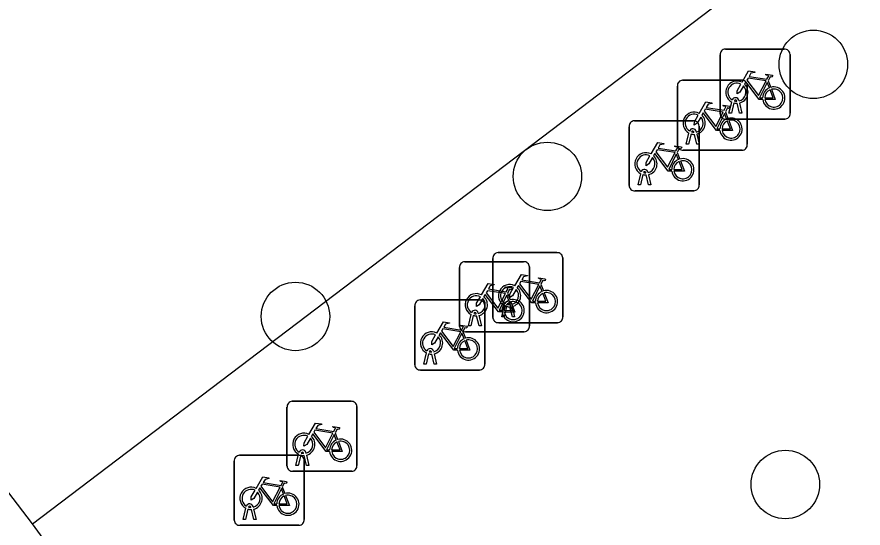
# Model space of a CAD drawing. Extents: x 160203 to 161526, y 379529 to 381797.
# Drawn here: x 160768.21 to 160780.3, y 381503.98 to 381511.28 of the extents above; entities that cross this region are included whole.
import ezdxf

# ---------------------------------------------------------------- set-up
doc = ezdxf.new("R2010")
doc.units = 0
for name, color, linetype in [('IMGEO_Boom', 7, 'Continuous'), ('IMGEO_Fietsenrek', 7, 'Continuous'), ('IMGEO_Haag', 7, 'Continuous'), ('IMGEO_Parkeervlak_halfverhard', 7, 'Continuous')]:
    doc.layers.add(name, color=color, linetype=linetype)

msp = doc.modelspace()

# ---------------------------------------------------------------- linework, layer by layer
at = {"layer": 'IMGEO_Boom'}
for centre in [(160779.59, 381510.6), (160775.79, 381509), (160772.19, 381507), (160779.19, 381504.6)]:
    msp.add_circle(centre, 0.489, dxfattribs=at)
at = {"layer": 'IMGEO_Fietsenrek'}
for p, q in [((160778.333, 381510.818), (160779.174, 381510.818)), ((160779.174, 381510.818), (160778.333, 381510.818)), ((160778.258, 381509.893), (160778.258, 381510.734)), ((160778.258, 381510.734), (160778.258, 381509.893)), ((160779.258, 381510.743), (160779.258, 381509.902)), ((160779.258, 381509.902), (160779.258, 381510.743)), ((160777.722, 381510.374), (160778.563, 381510.374)), ((160778.563, 381510.374), (160777.722, 381510.374)), ((160778.945, 381510.367), (160778.981, 381510.272)), ((160777.647, 381509.449), (160777.647, 381510.29)), ((160777.647, 381510.29), (160777.647, 381509.449)), ((160778.647, 381510.299), (160778.647, 381509.458)), ((160778.647, 381509.458), (160778.647, 381510.299)), ((160778.496, 381510.074), (160778.495, 381510.078)), ((160778.527, 381510.085), (160778.528, 381510.078)), ((160778.385, 381509.902), (160778.424, 381510.062)), ((160778.454, 381510.05), (160778.419, 381509.902)), ((160778.537, 381509.902), (160778.503, 381510.044)), ((160778.535, 381510.048), (160778.57, 381509.902)), ((160778.334, 381509.923), (160778.37, 381509.828)), ((160778.419, 381509.902), (160778.385, 381509.902)), ((160778.57, 381509.902), (160778.537, 381509.902)), ((160777.033, 381509.794), (160777.874, 381509.794)), ((160777.874, 381509.794), (160777.033, 381509.794)), ((160777.958, 381509.719), (160777.958, 381508.878)), ((160777.958, 381508.878), (160777.958, 381509.719)), ((160779.183, 381509.818), (160778.342, 381509.818)), ((160778.342, 381509.818), (160779.183, 381509.818)), ((160776.958, 381508.869), (160776.958, 381509.71)), ((160776.958, 381509.71), (160776.958, 381508.869)), ((160777.774, 381509.458), (160777.813, 381509.618)), ((160777.843, 381509.606), (160777.808, 381509.458)), ((160777.885, 381509.63), (160777.884, 381509.634)), ((160777.926, 381509.458), (160777.892, 381509.6)), ((160777.916, 381509.641), (160777.917, 381509.634)), ((160777.924, 381509.604), (160777.959, 381509.458)), ((160778.572, 381509.374), (160777.731, 381509.374)), ((160777.731, 381509.374), (160778.572, 381509.374)), ((160777.808, 381509.458), (160777.774, 381509.458)), ((160777.959, 381509.458), (160777.926, 381509.458)), ((160777.645, 381509.343), (160777.681, 381509.248)), ((160777.085, 381508.878), (160777.124, 381509.038)), ((160777.154, 381509.026), (160777.119, 381508.878)), ((160777.196, 381509.05), (160777.195, 381509.054)), ((160777.237, 381508.878), (160777.203, 381509.02)), ((160777.227, 381509.061), (160777.228, 381509.054)), ((160777.235, 381509.024), (160777.27, 381508.878)), ((160777.119, 381508.878), (160777.085, 381508.878)), ((160777.27, 381508.878), (160777.237, 381508.878)), ((160777.883, 381508.794), (160777.042, 381508.794)), ((160777.042, 381508.794), (160777.883, 381508.794)), ((160775.085, 381507.911), (160775.926, 381507.911)), ((160775.926, 381507.911), (160775.085, 381507.911)), ((160774.609, 381507.782), (160775.45, 381507.782)), ((160775.45, 381507.782), (160774.609, 381507.782)), ((160775.01, 381506.986), (160775.01, 381507.827)), ((160775.01, 381507.827), (160775.01, 381506.986)), ((160776.01, 381507.836), (160776.01, 381506.995)), ((160776.01, 381506.995), (160776.01, 381507.836)), ((160774.534, 381506.857), (160774.534, 381507.698)), ((160774.534, 381507.698), (160774.534, 381506.857)), ((160775.534, 381507.707), (160775.534, 381506.866)), ((160775.534, 381506.866), (160775.534, 381507.707)), ((160775.697, 381507.46), (160775.733, 381507.365)), ((160775.221, 381507.331), (160775.257, 381507.236)), ((160773.97, 381507.235), (160774.811, 381507.235)), ((160774.811, 381507.235), (160773.97, 381507.235)), ((160775.279, 381507.178), (160775.28, 381507.171)), ((160773.895, 381506.31), (160773.895, 381507.151)), ((160773.895, 381507.151), (160773.895, 381506.31)), ((160774.895, 381507.16), (160774.895, 381506.319)), ((160774.895, 381506.319), (160774.895, 381507.16)), ((160775.137, 381506.995), (160775.176, 381507.155)), ((160775.206, 381507.143), (160775.171, 381506.995)), ((160775.248, 381507.167), (160775.247, 381507.171)), ((160775.289, 381506.995), (160775.255, 381507.137)), ((160775.287, 381507.141), (160775.322, 381506.995)), ((160774.661, 381506.866), (160774.7, 381507.026)), ((160774.73, 381507.014), (160774.695, 381506.866)), ((160774.772, 381507.038), (160774.771, 381507.042)), ((160774.813, 381506.866), (160774.779, 381507.008)), ((160774.803, 381507.049), (160774.804, 381507.042)), ((160774.811, 381507.012), (160774.846, 381506.866)), ((160775.171, 381506.995), (160775.137, 381506.995)), ((160775.322, 381506.995), (160775.289, 381506.995)), ((160774.695, 381506.866), (160774.661, 381506.866)), ((160774.846, 381506.866), (160774.813, 381506.866)), ((160775.935, 381506.911), (160775.094, 381506.911)), ((160775.094, 381506.911), (160775.935, 381506.911)), ((160774.582, 381506.784), (160774.618, 381506.689)), ((160775.459, 381506.782), (160774.618, 381506.782)), ((160774.618, 381506.782), (160775.459, 381506.782)), ((160774.022, 381506.319), (160774.061, 381506.479)), ((160774.091, 381506.467), (160774.056, 381506.319)), ((160774.133, 381506.491), (160774.132, 381506.495)), ((160774.174, 381506.319), (160774.14, 381506.461)), ((160774.164, 381506.502), (160774.165, 381506.495)), ((160774.172, 381506.465), (160774.207, 381506.319)), ((160774.82, 381506.235), (160773.979, 381506.235)), ((160773.979, 381506.235), (160774.82, 381506.235)), ((160774.056, 381506.319), (160774.022, 381506.319)), ((160774.207, 381506.319), (160774.174, 381506.319)), ((160772.144, 381505.788), (160772.985, 381505.788)), ((160772.985, 381505.788), (160772.144, 381505.788)), ((160772.069, 381504.863), (160772.069, 381505.704)), ((160772.069, 381505.704), (160772.069, 381504.863)), ((160773.069, 381505.713), (160773.069, 381504.872)), ((160773.069, 381504.872), (160773.069, 381505.713)), ((160772.756, 381505.337), (160772.792, 381505.242)), ((160771.39, 381505.017), (160772.231, 381505.017)), ((160772.231, 381505.017), (160771.39, 381505.017)), ((160772.196, 381504.872), (160772.235, 381505.032)), ((160772.265, 381505.02), (160772.23, 381504.872)), ((160772.307, 381505.044), (160772.306, 381505.048)), ((160772.348, 381504.872), (160772.314, 381505.014)), ((160772.338, 381505.055), (160772.339, 381505.048)), ((160772.346, 381505.018), (160772.381, 381504.872)), ((160771.315, 381504.092), (160771.315, 381504.933)), ((160771.315, 381504.933), (160771.315, 381504.092)), ((160772.315, 381504.942), (160772.315, 381504.101)), ((160772.315, 381504.101), (160772.315, 381504.942)), ((160772.994, 381504.788), (160772.153, 381504.788)), ((160772.153, 381504.788), (160772.994, 381504.788)), ((160772.23, 381504.872), (160772.196, 381504.872)), ((160772.381, 381504.872), (160772.348, 381504.872)), ((160772.002, 381504.566), (160772.038, 381504.471)), ((160771.553, 381504.273), (160771.552, 381504.277)), ((160771.584, 381504.284), (160771.585, 381504.277)), ((160771.442, 381504.101), (160771.481, 381504.261)), ((160771.511, 381504.249), (160771.476, 381504.101)), ((160771.594, 381504.101), (160771.56, 381504.243)), ((160771.592, 381504.247), (160771.627, 381504.101)), ((160771.476, 381504.101), (160771.442, 381504.101)), ((160771.627, 381504.101), (160771.594, 381504.101)), ((160772.24, 381504.017), (160771.399, 381504.017)), ((160771.399, 381504.017), (160772.24, 381504.017))]:
    msp.add_line(p, q, dxfattribs=at)
for points in [[(160778.571, 381510.344), (160778.666, 381510.508), (160778.752, 381510.494), (160778.754, 381510.485), (160778.698, 381510.474), (160778.671, 381510.429), (160778.927, 381510.388)], [(160778.927, 381510.388), (160778.952, 381510.437), (160778.946, 381510.441), (160778.923, 381510.445), (160778.911, 381510.452), (160778.91, 381510.455), (160778.912, 381510.46), (160779.007, 381510.445), (160779.009, 381510.435), (160778.999, 381510.422), (160778.987, 381510.416), (160778.973, 381510.422), (160778.945, 381510.367)], [(160778.867, 381510.1), (160778.817, 381510.1), (160778.626, 381510.351), (160778.607, 381510.319)], [(160778.914, 381510.363), (160778.657, 381510.404), (160778.64, 381510.375), (160778.807, 381510.155), (160778.914, 381510.363)], [(160778.962, 381510.265), (160778.932, 381510.342), (160778.823, 381510.124), (160778.866, 381510.124)], [(160778.592, 381510.292), (160778.54, 381510.202), (160778.5, 381510.177), (160778.501, 381510.224), (160778.556, 381510.318)], [(160778.896, 381510.124), (160779.016, 381510.123), (160778.972, 381510.237)], [(160778.992, 381510.244), (160779.047, 381510.099), (160778.897, 381510.099)], [(160777.96, 381509.9), (160778.055, 381510.064), (160778.141, 381510.05), (160778.143, 381510.041), (160778.087, 381510.03), (160778.06, 381509.985), (160778.316, 381509.944)], [(160778.303, 381509.919), (160778.046, 381509.96), (160778.029, 381509.931), (160778.196, 381509.711), (160778.303, 381509.919)], [(160778.316, 381509.944), (160778.341, 381509.993), (160778.335, 381509.997), (160778.312, 381510.001), (160778.3, 381510.008), (160778.299, 381510.011), (160778.301, 381510.016), (160778.396, 381510.001), (160778.398, 381509.991), (160778.388, 381509.978), (160778.376, 381509.972), (160778.362, 381509.978), (160778.334, 381509.923)], [(160777.981, 381509.848), (160777.929, 381509.758), (160777.889, 381509.733), (160777.89, 381509.78), (160777.945, 381509.874)], [(160778.256, 381509.656), (160778.206, 381509.656), (160778.015, 381509.907), (160777.996, 381509.875)], [(160778.351, 381509.821), (160778.321, 381509.898), (160778.212, 381509.68), (160778.255, 381509.68)], [(160778.285, 381509.68), (160778.405, 381509.679), (160778.361, 381509.793)], [(160778.381, 381509.8), (160778.436, 381509.655), (160778.286, 381509.655)], [(160777.271, 381509.32), (160777.366, 381509.484), (160777.452, 381509.47), (160777.454, 381509.461), (160777.398, 381509.45), (160777.371, 381509.405), (160777.627, 381509.364)], [(160777.614, 381509.339), (160777.357, 381509.38), (160777.34, 381509.351), (160777.507, 381509.131), (160777.614, 381509.339)], [(160777.627, 381509.364), (160777.652, 381509.413), (160777.646, 381509.417), (160777.623, 381509.421), (160777.611, 381509.428), (160777.61, 381509.431), (160777.612, 381509.436), (160777.707, 381509.421), (160777.709, 381509.411), (160777.699, 381509.398), (160777.687, 381509.392), (160777.673, 381509.398), (160777.645, 381509.343)], [(160777.292, 381509.268), (160777.24, 381509.178), (160777.2, 381509.153), (160777.201, 381509.2), (160777.256, 381509.294)], [(160777.567, 381509.076), (160777.517, 381509.076), (160777.326, 381509.327), (160777.307, 381509.295)], [(160777.662, 381509.241), (160777.632, 381509.318), (160777.523, 381509.1), (160777.566, 381509.1)], [(160777.596, 381509.1), (160777.716, 381509.099), (160777.672, 381509.213)], [(160777.692, 381509.22), (160777.747, 381509.075), (160777.597, 381509.075)], [(160775.323, 381507.437), (160775.418, 381507.601), (160775.504, 381507.587), (160775.506, 381507.578), (160775.45, 381507.567), (160775.423, 381507.522), (160775.679, 381507.481)], [(160775.679, 381507.481), (160775.704, 381507.53), (160775.698, 381507.534), (160775.675, 381507.538), (160775.663, 381507.545), (160775.662, 381507.548), (160775.664, 381507.553), (160775.759, 381507.538), (160775.761, 381507.528), (160775.751, 381507.515), (160775.739, 381507.509), (160775.725, 381507.515), (160775.697, 381507.46)], [(160774.847, 381507.308), (160774.942, 381507.472), (160775.028, 381507.458), (160775.03, 381507.449), (160774.974, 381507.438), (160774.947, 381507.393), (160775.203, 381507.352)], [(160775.203, 381507.352), (160775.228, 381507.401), (160775.222, 381507.405), (160775.199, 381507.409), (160775.187, 381507.416), (160775.186, 381507.419), (160775.188, 381507.424), (160775.283, 381507.409), (160775.285, 381507.399), (160775.275, 381507.386), (160775.263, 381507.38), (160775.249, 381507.386), (160775.221, 381507.331)], [(160775.619, 381507.193), (160775.569, 381507.193), (160775.378, 381507.444), (160775.359, 381507.412)], [(160775.666, 381507.456), (160775.409, 381507.497), (160775.392, 381507.468), (160775.559, 381507.248), (160775.666, 381507.456)], [(160775.714, 381507.358), (160775.684, 381507.435), (160775.575, 381507.217), (160775.618, 381507.217)], [(160775.143, 381507.064), (160775.093, 381507.064), (160774.902, 381507.315), (160774.883, 381507.283)], [(160775.19, 381507.327), (160774.933, 381507.368), (160774.916, 381507.339), (160775.083, 381507.119), (160775.19, 381507.327)], [(160775.238, 381507.229), (160775.208, 381507.306), (160775.099, 381507.088), (160775.142, 381507.088)], [(160775.344, 381507.385), (160775.292, 381507.295), (160775.252, 381507.27), (160775.253, 381507.317), (160775.308, 381507.411)], [(160775.648, 381507.217), (160775.768, 381507.216), (160775.724, 381507.33)], [(160775.744, 381507.337), (160775.799, 381507.192), (160775.649, 381507.192)], [(160774.868, 381507.256), (160774.816, 381507.166), (160774.776, 381507.141), (160774.777, 381507.188), (160774.832, 381507.282)], [(160775.172, 381507.088), (160775.292, 381507.087), (160775.248, 381507.201)], [(160775.268, 381507.208), (160775.323, 381507.063), (160775.173, 381507.063)], [(160774.208, 381506.761), (160774.303, 381506.925), (160774.389, 381506.911), (160774.391, 381506.902), (160774.335, 381506.891), (160774.308, 381506.846), (160774.564, 381506.805)], [(160774.551, 381506.78), (160774.294, 381506.821), (160774.277, 381506.792), (160774.444, 381506.572), (160774.551, 381506.78)], [(160774.564, 381506.805), (160774.589, 381506.854), (160774.583, 381506.858), (160774.56, 381506.862), (160774.548, 381506.869), (160774.547, 381506.872), (160774.549, 381506.877), (160774.644, 381506.862), (160774.646, 381506.852), (160774.636, 381506.839), (160774.624, 381506.833), (160774.61, 381506.839), (160774.582, 381506.784)], [(160774.229, 381506.709), (160774.177, 381506.619), (160774.137, 381506.594), (160774.138, 381506.641), (160774.193, 381506.735)], [(160774.504, 381506.517), (160774.454, 381506.517), (160774.263, 381506.768), (160774.244, 381506.736)], [(160774.599, 381506.682), (160774.569, 381506.759), (160774.46, 381506.541), (160774.503, 381506.541)], [(160774.533, 381506.541), (160774.653, 381506.54), (160774.609, 381506.654)], [(160774.629, 381506.661), (160774.684, 381506.516), (160774.534, 381506.516)], [(160772.382, 381505.314), (160772.477, 381505.478), (160772.563, 381505.464), (160772.565, 381505.455), (160772.509, 381505.444), (160772.482, 381505.399), (160772.738, 381505.358)], [(160772.725, 381505.333), (160772.468, 381505.374), (160772.451, 381505.345), (160772.618, 381505.125), (160772.725, 381505.333)], [(160772.738, 381505.358), (160772.763, 381505.407), (160772.757, 381505.411), (160772.734, 381505.415), (160772.722, 381505.422), (160772.721, 381505.425), (160772.723, 381505.43), (160772.818, 381505.415), (160772.82, 381505.405), (160772.81, 381505.392), (160772.798, 381505.386), (160772.784, 381505.392), (160772.756, 381505.337)], [(160772.403, 381505.262), (160772.351, 381505.172), (160772.311, 381505.147), (160772.312, 381505.194), (160772.367, 381505.288)], [(160772.678, 381505.07), (160772.628, 381505.07), (160772.437, 381505.321), (160772.418, 381505.289)], [(160772.773, 381505.235), (160772.743, 381505.312), (160772.634, 381505.094), (160772.677, 381505.094)], [(160772.707, 381505.094), (160772.827, 381505.093), (160772.783, 381505.207)], [(160772.803, 381505.214), (160772.858, 381505.069), (160772.708, 381505.069)], [(160771.628, 381504.543), (160771.723, 381504.707), (160771.809, 381504.693), (160771.811, 381504.684), (160771.755, 381504.673), (160771.728, 381504.628), (160771.984, 381504.587)], [(160771.984, 381504.587), (160772.009, 381504.636), (160772.003, 381504.64), (160771.98, 381504.644), (160771.968, 381504.651), (160771.967, 381504.654), (160771.969, 381504.659), (160772.064, 381504.644), (160772.066, 381504.634), (160772.056, 381504.621), (160772.044, 381504.615), (160772.03, 381504.621), (160772.002, 381504.566)], [(160771.649, 381504.491), (160771.597, 381504.401), (160771.557, 381504.376), (160771.558, 381504.423), (160771.613, 381504.517)], [(160771.924, 381504.299), (160771.874, 381504.299), (160771.683, 381504.55), (160771.664, 381504.518)], [(160771.971, 381504.562), (160771.714, 381504.603), (160771.697, 381504.574), (160771.864, 381504.354), (160771.971, 381504.562)], [(160772.019, 381504.464), (160771.989, 381504.541), (160771.88, 381504.323), (160771.923, 381504.323)], [(160771.953, 381504.323), (160772.073, 381504.322), (160772.029, 381504.436)], [(160772.049, 381504.443), (160772.104, 381504.298), (160771.954, 381504.298)]]:
    msp.add_lwpolyline(points, dxfattribs=at)
for centre, radius, start, end in [((160778.336, 381510.74), 0.0779, 92.4484, 184.2845), ((160778.336, 381510.74), 0.0779, 92.4484, 184.2845), ((160779.18, 381510.74), 0.0779, 2.4484, 94.2845), ((160779.18, 381510.74), 0.0779, 2.4484, 94.2845), ((160777.725, 381510.296), 0.0779, 92.4484, 184.2845), ((160777.725, 381510.296), 0.0779, 92.4484, 184.2845), ((160778.498, 381510.203), 0.159, 62.6766, 242.1369), ((160778.498, 381510.203), 0.129, 63.3192, 238.903), ((160778.498, 381510.203), 0.159, 283.5766, 46.6042), ((160778.569, 381510.296), 0.0779, 2.4484, 94.2845), ((160778.569, 381510.296), 0.0779, 2.4484, 94.2845), ((160778.498, 381510.203), 0.129, 283.6043, 43.4302), ((160779.025, 381510.119), 0.159, 113.3408, 178.3217), ((160779.025, 381510.119), 0.159, 187.0065, 105.7708), ((160779.025, 381510.119), 0.129, 113.923, 177.9556), ((160779.025, 381510.119), 0.129, 188.6715, 104.5883), ((160778.478, 381510.074), 0.0499, 12.8025, 158.6934), ((160778.478, 381510.074), 0.0174, 12.8025, 163.4502), ((160778.498, 381510.203), 0.129, 253.415, 269.0204), ((160778.498, 381510.203), 0.159, 253.9967, 271.7867), ((160777.887, 381509.759), 0.159, 62.6766, 242.1369), ((160777.887, 381509.759), 0.129, 63.3192, 238.903), ((160777.887, 381509.759), 0.129, 283.6043, 43.4302), ((160777.887, 381509.759), 0.159, 283.5766, 46.6042), ((160778.336, 381509.896), 0.0779, 182.4484, 274.2845), ((160778.336, 381509.896), 0.0779, 182.4484, 274.2845), ((160779.18, 381509.896), 0.0779, 272.4484, 4.2845), ((160779.18, 381509.896), 0.0779, 272.4484, 4.2845), ((160777.036, 381509.716), 0.0779, 92.4484, 184.2845), ((160777.036, 381509.716), 0.0779, 92.4484, 184.2845), ((160777.88, 381509.716), 0.0779, 2.4484, 94.2845), ((160777.88, 381509.716), 0.0779, 2.4484, 94.2845), ((160778.414, 381509.675), 0.159, 113.3408, 178.3217), ((160778.414, 381509.675), 0.159, 187.0065, 105.7708), ((160778.414, 381509.675), 0.129, 113.923, 177.9556), ((160778.414, 381509.675), 0.129, 188.6715, 104.5883), ((160777.867, 381509.63), 0.0499, 12.8025, 158.6934), ((160777.887, 381509.759), 0.159, 253.9967, 271.7867), ((160777.867, 381509.63), 0.0174, 12.8025, 163.4502), ((160777.887, 381509.759), 0.129, 253.415, 269.0204), ((160777.725, 381509.452), 0.0779, 182.4484, 274.2845), ((160777.725, 381509.452), 0.0779, 182.4484, 274.2845), ((160778.569, 381509.452), 0.0779, 272.4484, 4.2845), ((160778.569, 381509.452), 0.0779, 272.4484, 4.2845), ((160777.198, 381509.179), 0.159, 62.6766, 242.1369), ((160777.198, 381509.179), 0.129, 63.3192, 238.903), ((160777.198, 381509.179), 0.129, 283.6043, 43.4302), ((160777.198, 381509.179), 0.159, 283.5766, 46.6042), ((160777.725, 381509.095), 0.159, 113.3408, 178.3217), ((160777.725, 381509.095), 0.159, 187.0065, 105.7708), ((160777.725, 381509.095), 0.129, 113.923, 177.9556), ((160777.725, 381509.095), 0.129, 188.6715, 104.5883), ((160777.178, 381509.05), 0.0499, 12.8025, 158.6934), ((160777.198, 381509.179), 0.159, 253.9967, 271.7867), ((160777.178, 381509.05), 0.0174, 12.8025, 163.4502), ((160777.198, 381509.179), 0.129, 253.415, 269.0204), ((160777.036, 381508.872), 0.0779, 182.4484, 274.2845), ((160777.036, 381508.872), 0.0779, 182.4484, 274.2845), ((160777.88, 381508.872), 0.0779, 272.4484, 4.2845), ((160777.88, 381508.872), 0.0779, 272.4484, 4.2845), ((160775.088, 381507.833), 0.0779, 92.4484, 184.2845), ((160775.088, 381507.833), 0.0779, 92.4484, 184.2845), ((160775.932, 381507.833), 0.0779, 2.4484, 94.2845), ((160775.932, 381507.833), 0.0779, 2.4484, 94.2845), ((160774.612, 381507.704), 0.0779, 92.4484, 184.2845), ((160774.612, 381507.704), 0.0779, 92.4484, 184.2845), ((160775.456, 381507.704), 0.0779, 2.4484, 94.2845), ((160775.456, 381507.704), 0.0779, 2.4484, 94.2845), ((160775.25, 381507.296), 0.159, 62.6766, 242.1369), ((160775.25, 381507.296), 0.129, 63.3192, 238.903), ((160774.774, 381507.167), 0.159, 62.6766, 242.1369), ((160774.774, 381507.167), 0.129, 63.3192, 238.903), ((160775.25, 381507.296), 0.129, 283.6043, 43.4302), ((160775.25, 381507.296), 0.159, 283.5766, 46.6042), ((160775.777, 381507.212), 0.159, 113.3408, 178.3217), ((160775.777, 381507.212), 0.159, 187.0065, 105.7708), ((160775.777, 381507.212), 0.129, 113.923, 177.9556), ((160775.777, 381507.212), 0.129, 188.6715, 104.5883), ((160773.973, 381507.157), 0.0779, 92.4484, 184.2845), ((160773.973, 381507.157), 0.0779, 92.4484, 184.2845), ((160774.774, 381507.167), 0.129, 283.6043, 43.4302), ((160774.774, 381507.167), 0.159, 283.5766, 46.6042), ((160774.817, 381507.157), 0.0779, 2.4484, 94.2845), ((160774.817, 381507.157), 0.0779, 2.4484, 94.2845), ((160775.301, 381507.083), 0.159, 113.3408, 178.3217), ((160775.301, 381507.083), 0.159, 187.0065, 105.7708), ((160775.301, 381507.083), 0.129, 113.923, 177.9556), ((160775.301, 381507.083), 0.129, 188.6715, 104.5883), ((160775.23, 381507.167), 0.0499, 12.8025, 158.6934), ((160775.23, 381507.167), 0.0174, 12.8025, 163.4502), ((160774.754, 381507.038), 0.0499, 12.8025, 158.6934), ((160774.754, 381507.038), 0.0174, 12.8025, 163.4502), ((160775.25, 381507.296), 0.159, 253.9967, 271.7867), ((160775.25, 381507.296), 0.129, 253.415, 269.0204), ((160774.774, 381507.167), 0.159, 253.9967, 271.7867), ((160774.774, 381507.167), 0.129, 253.415, 269.0204), ((160775.088, 381506.989), 0.0779, 182.4484, 274.2845), ((160775.088, 381506.989), 0.0779, 182.4484, 274.2845), ((160775.932, 381506.989), 0.0779, 272.4484, 4.2845), ((160775.932, 381506.989), 0.0779, 272.4484, 4.2845), ((160774.612, 381506.86), 0.0779, 182.4484, 274.2845), ((160774.612, 381506.86), 0.0779, 182.4484, 274.2845), ((160775.456, 381506.86), 0.0779, 272.4484, 4.2845), ((160775.456, 381506.86), 0.0779, 272.4484, 4.2845), ((160774.135, 381506.62), 0.159, 62.6766, 242.1369), ((160774.135, 381506.62), 0.129, 63.3192, 238.903), ((160774.135, 381506.62), 0.129, 283.6043, 43.4302), ((160774.135, 381506.62), 0.159, 283.5766, 46.6042), ((160774.662, 381506.536), 0.159, 187.0065, 105.7708), ((160774.662, 381506.536), 0.159, 113.3408, 178.3217), ((160774.662, 381506.536), 0.129, 113.923, 177.9556), ((160774.662, 381506.536), 0.129, 188.6715, 104.5883), ((160774.115, 381506.491), 0.0499, 12.8025, 158.6934), ((160774.135, 381506.62), 0.159, 253.9967, 271.7867), ((160774.115, 381506.491), 0.0174, 12.8025, 163.4502), ((160774.135, 381506.62), 0.129, 253.415, 269.0204), ((160773.973, 381506.313), 0.0779, 182.4484, 274.2845), ((160773.973, 381506.313), 0.0779, 182.4484, 274.2845), ((160774.817, 381506.313), 0.0779, 272.4484, 4.2845), ((160774.817, 381506.313), 0.0779, 272.4484, 4.2845), ((160772.147, 381505.71), 0.0779, 92.4484, 184.2845), ((160772.147, 381505.71), 0.0779, 92.4484, 184.2845), ((160772.991, 381505.71), 0.0779, 2.4484, 94.2845), ((160772.991, 381505.71), 0.0779, 2.4484, 94.2845), ((160772.309, 381505.173), 0.159, 62.6766, 242.1369), ((160772.309, 381505.173), 0.129, 63.3192, 238.903), ((160772.309, 381505.173), 0.129, 283.6043, 43.4302), ((160772.309, 381505.173), 0.159, 283.5766, 46.6042), ((160772.836, 381505.089), 0.159, 187.0065, 105.7708), ((160772.836, 381505.089), 0.159, 113.3408, 178.3217), ((160772.836, 381505.089), 0.129, 113.923, 177.9556), ((160772.836, 381505.089), 0.129, 188.6715, 104.5883), ((160771.393, 381504.939), 0.0779, 92.4484, 184.2845), ((160771.393, 381504.939), 0.0779, 92.4484, 184.2845), ((160772.237, 381504.939), 0.0779, 2.4484, 94.2845), ((160772.237, 381504.939), 0.0779, 2.4484, 94.2845), ((160772.289, 381505.044), 0.0499, 12.8025, 158.6934), ((160772.309, 381505.173), 0.159, 253.9967, 271.7867), ((160772.289, 381505.044), 0.0174, 12.8025, 163.4502), ((160772.309, 381505.173), 0.129, 253.415, 269.0204), ((160772.147, 381504.866), 0.0779, 182.4484, 274.2845), ((160772.147, 381504.866), 0.0779, 182.4484, 274.2845), ((160772.991, 381504.866), 0.0779, 272.4484, 4.2845), ((160772.991, 381504.866), 0.0779, 272.4484, 4.2845), ((160771.555, 381504.402), 0.159, 62.6766, 242.1369), ((160771.555, 381504.402), 0.129, 63.3192, 238.903), ((160771.555, 381504.402), 0.159, 283.5766, 46.6042), ((160771.555, 381504.402), 0.129, 283.6043, 43.4302), ((160772.082, 381504.318), 0.159, 113.3408, 178.3217), ((160772.082, 381504.318), 0.159, 187.0065, 105.7708), ((160772.082, 381504.318), 0.129, 113.923, 177.9556), ((160772.082, 381504.318), 0.129, 188.6715, 104.5883), ((160771.535, 381504.273), 0.0499, 12.8025, 158.6934), ((160771.535, 381504.273), 0.0174, 12.8025, 163.4502), ((160771.555, 381504.402), 0.129, 253.415, 269.0204), ((160771.555, 381504.402), 0.159, 253.9967, 271.7867), ((160771.393, 381504.095), 0.0779, 182.4484, 274.2845), ((160771.393, 381504.095), 0.0779, 182.4484, 274.2845), ((160772.237, 381504.095), 0.0779, 272.4484, 4.2845), ((160772.237, 381504.095), 0.0779, 272.4484, 4.2845)]:
    msp.add_arc(centre, radius, start, end, dxfattribs=at)
at = {"layer": 'IMGEO_Haag'}
msp.add_lwpolyline([(160773.946, 381496.455), (160768.431, 381504.038)], dxfattribs=at)
at = {"layer": 'IMGEO_Parkeervlak_halfverhard'}
for points in [[(160768.431, 381504.038), (160758.759, 381516.713), (160770.727, 381525.717), (160774.574, 381520.639)], [(160768.431, 381504.038), (160780.301, 381513.047)]]:
    msp.add_lwpolyline(points, dxfattribs=at)

doc.saveas('drawing.dxf')
